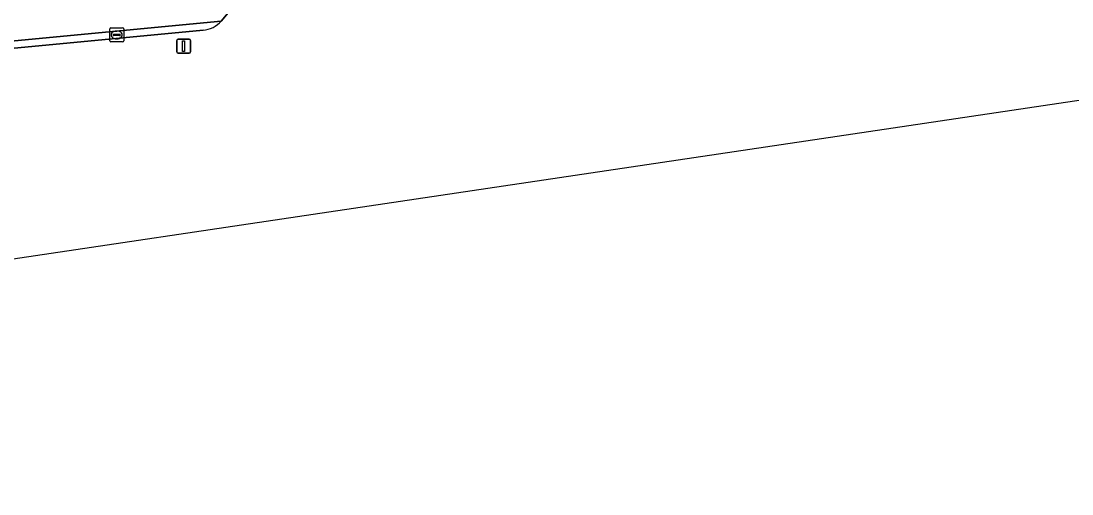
# Model space of a CAD drawing. Extents: x 162661 to 163484, y 380247 to 381230.
# Drawn here: x 163007.2 to 163082.3, y 380249 to 380282.7 of the extents above; entities that cross this region are included whole.
import ezdxf

# ---------------------------------------------------------------- set-up
doc = ezdxf.new("R2010")
doc.units = 0
for name, color, linetype in [('IMGEO_Gemengd_bos', 7, 'Continuous'), ('IMGEO_Kolk', 7, 'Continuous'), ('IMGEO_Lichtmast', 7, 'Continuous'), ('IMGEO_Rijbaan_lokaal_gesloten', 7, 'Continuous'), ('IMGEO_Rijbaan_lokaal_open', 7, 'Continuous')]:
    doc.layers.add(name, color=color, linetype=linetype)

msp = doc.modelspace()

# ---------------------------------------------------------------- linework, layer by layer
at = {"layer": 'IMGEO_Gemengd_bos'}
for points in [[(162854.54, 380248.952), (162974.798, 380261.009), (163143.705, 380286.144), (163143.702, 380286.229), (163143.673, 380287.21), (163143.37, 380289.928), (163142.476, 380293.987)], [(163022.836, 380284.315), (163021.508, 380282.709)], [(163020.214, 380282.048), (162940.242, 380274.439)]]:
    msp.add_lwpolyline(points, dxfattribs=at)
msp.add_arc((163020.032, 380284.001), 1.961, 275.31592, 318.80171, dxfattribs=at)
at = {"layer": 'IMGEO_Kolk'}
for p, q in [((163013.545, 380281.291), (163013.545, 380282.143)), ((163013.62, 380282.217), (163014.472, 380282.217)), ((163014.033, 380281.997), (163014.058, 380281.997)), ((163014.546, 380282.143), (163014.546, 380281.291)), ((163014.472, 380281.217), (163013.62, 380281.217)), ((163013.804, 380281.711), (163013.804, 380281.723)), ((163014.242, 380281.674), (163013.844, 380281.674)), ((163013.847, 380281.76), (163014.245, 380281.76)), ((163014.056, 380281.437), (163014.031, 380281.437)), ((163014.288, 380281.723), (163014.288, 380281.711))]:
    msp.add_line(p, q, dxfattribs=at)
for points in [[(163013.545, 380281.291), (163013.545, 380282.143)], [(163013.62, 380282.217), (163014.472, 380282.217)], [(163014.546, 380282.143), (163014.546, 380281.291)], [(163014.472, 380281.217), (163013.62, 380281.217)]]:
    msp.add_lwpolyline(points, dxfattribs=at)
for centre, radius, start, end in [((163013.622, 380282.141), 0.0765, 91.55205, 178.44795), ((163013.622, 380282.141), 0.0765, 91.55205, 178.44795), ((163014.47, 380282.141), 0.0765, 1.55205, 88.44795), ((163014.47, 380282.141), 0.0765, 1.55205, 88.44795), ((163013.622, 380281.293), 0.0765, 181.55205, 268.44795), ((163013.622, 380281.293), 0.0765, 181.55205, 268.44795), ((163013.844, 380281.72), 0.0403, 85.87752, 175.75265), ((163013.841, 380281.71), 0.0366, 178.93798, 274.71019), ((163014.245, 380281.717), 0.043, 264.86636, 352.45326), ((163014.249, 380281.722), 0.0386, 1.73085, 96.63898), ((163014.47, 380281.293), 0.0765, 271.55205, 358.44795), ((163014.47, 380281.293), 0.0765, 271.55205, 358.44795)]:
    msp.add_arc(centre, radius, start, end, dxfattribs=at)
for centre, major_axis, ratio, start_param, end_param in [((163014.032, 380281.717), (-0.387, 0.002), 0.722429, 4.712389, 7.853982), ((163014.057, 380281.717), (-0.39, 0.002), 0.717154, 1.570796, 4.712389)]:
    msp.add_ellipse(centre, major_axis=major_axis, ratio=ratio, start_param=start_param, end_param=end_param, dxfattribs=at)
at = {"layer": 'IMGEO_Lichtmast'}
for p, q in [((163018.33, 380280.513), (163018.33, 380281.313)), ((163018.33, 380281.313), (163018.33, 380280.513)), ((163018.43, 380281.413), (163019.22, 380281.413)), ((163019.22, 380281.413), (163018.43, 380281.413)), ((163019.32, 380281.313), (163019.32, 380280.513)), ((163019.32, 380280.513), (163019.32, 380281.313)), ((163019.22, 380280.413), (163018.43, 380280.413)), ((163018.43, 380280.413), (163019.22, 380280.413))]:
    msp.add_line(p, q, dxfattribs=at)
msp.add_lwpolyline([(163018.75, 380281.288), (163018.9, 380281.288), (163018.9, 380280.538), (163018.75, 380280.538), (163018.75, 380281.288)], dxfattribs=at)
for centre, start, end in [((163018.43, 380281.313), 90, 180), ((163018.43, 380281.313), 90, 180), ((163019.22, 380281.313), 0, 90), ((163019.22, 380281.313), 360, 90), ((163018.43, 380280.513), 180, 270), ((163018.43, 380280.513), 180, 270), ((163019.22, 380280.513), 270, 0), ((163019.22, 380280.513), 270, 0)]:
    msp.add_arc(centre, 0.1, start, end, dxfattribs=at)
at = {"layer": 'IMGEO_Rijbaan_lokaal_gesloten'}
for points in [[(163034.368, 380286.84), (163032.785, 380288.167), (162941.711, 380279.483), (162940.195, 380274.962), (163021.508, 380282.709)], [(163021.508, 380282.709), (163022.836, 380284.315)]]:
    msp.add_lwpolyline(points, dxfattribs=at)
at = {"layer": 'IMGEO_Rijbaan_lokaal_open'}
for points in [[(163021.508, 380282.709), (162940.195, 380274.962)], [(162940.242, 380274.439), (163020.214, 380282.048)]]:
    msp.add_lwpolyline(points, dxfattribs=at)
msp.add_arc((163020.032, 380284.001), 1.961, 275.31592, 318.80171, dxfattribs=at)

doc.saveas('drawing.dxf')
